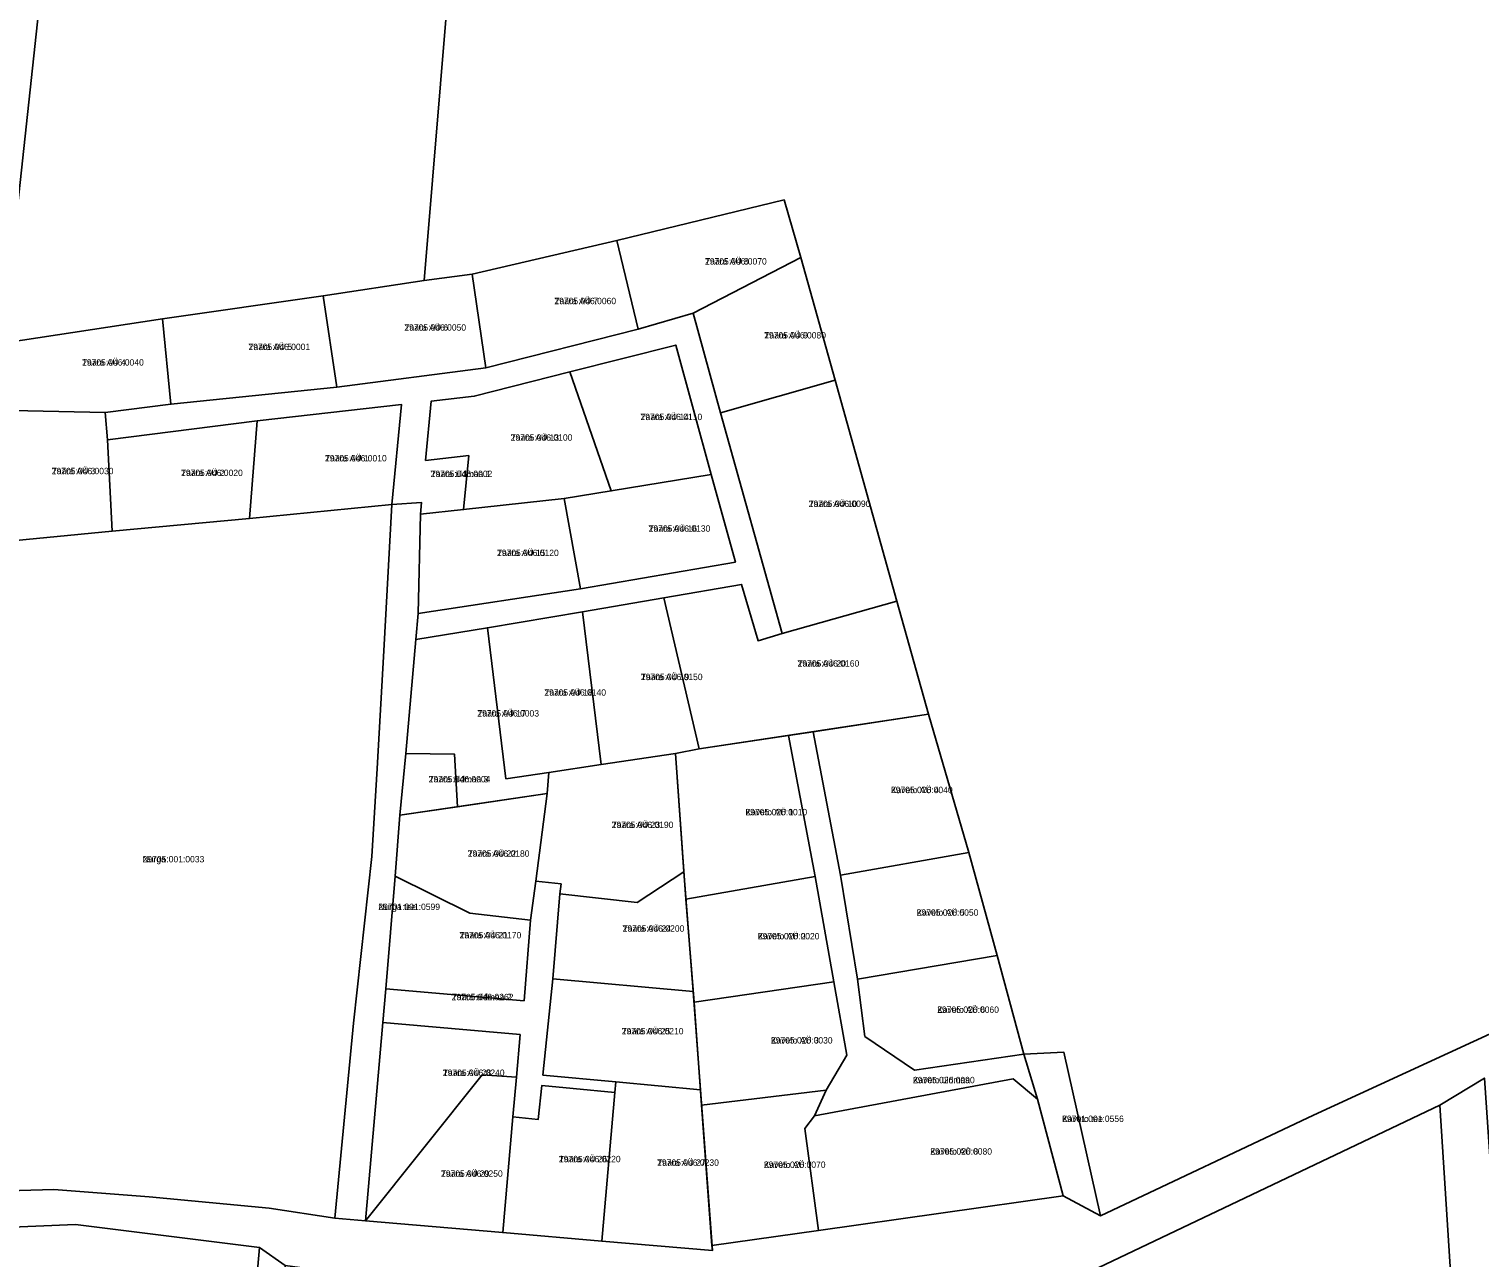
# Model space of a CAD drawing. Extents: x 504287 to 537970, y 6539941 to 6586214.
# Drawn here: x 519926.2 to 520266.8, y 6563621.7 to 6563910.3 of the extents above; entities that cross this region are included whole.
import ezdxf

# ---------------------------------------------------------------- set-up
doc = ezdxf.new("R2010")
doc.units = 0
for name, color, linetype in [('L_AADRESS', 7, 'Continuous'), ('PIIR', 7, 'Continuous'), ('TUNNUS', 7, 'Continuous')]:
    doc.layers.add(name, color=color, linetype=linetype)

msp = doc.modelspace()

# ---------------------------------------------------------------- linework, layer by layer
at = {"layer": 'PIIR'}
for points in [[(519622.29, 6564277.93), (519962.8, 6564232.8), (519920, 6563836.57), (519918.67, 6563831.92), (519918.54, 6563820.8), (519917.34, 6563789.64), (519899.77, 6563706.74), (519885.48, 6563705.22), (519835.83, 6563700.01), (519808.58, 6563696.83), (519779.75, 6563693.72), (519737.96, 6563689.04), (519736.15, 6563669.98), (519730.95, 6563609.56), (519699.32, 6563604.63), (519654.95, 6563602.76), (519602.2, 6563591.6)], [(520049.76, 6564221.76), (520133.62, 6564211.27), (520351.99, 6564183.27), (520492.24, 6564165.03), (520467.23, 6563790.77), (520426.12, 6563783.83), (520324.37, 6563806.78), (520344.71, 6563713.61), (520345.63, 6563709.46), (520227.9, 6563655.24), (520177.89, 6563631.63), (520169.25, 6563670.06), (520159.84, 6563669.59), (520153.65, 6563692.73), (520146.94, 6563716.94), (520137.46, 6563749.39), (520130.05, 6563775.93), (520115.56, 6563827.84), (520107.48, 6563856.66), (520103.55, 6563870.19), (520064.29, 6563860.64), (520030.28, 6563852.76), (520018.97, 6563851.3)], [(520069.28, 6563839.85), (520064.29, 6563860.64), (520103.55, 6563870.19), (520107.48, 6563856.66), (520082.22, 6563843.57)], [(520030.28, 6563852.76), (520064.29, 6563860.64), (520069.28, 6563839.85), (520033.46, 6563830.79)], [(520082.22, 6563843.57), (520107.48, 6563856.66), (520115.56, 6563827.84), (520088.64, 6563820.19)], [(519995.26, 6563847.66), (520018.97, 6563851.3), (520030.28, 6563852.76), (520033.46, 6563830.79), (519998.51, 6563826.21)], [(519998.51, 6563826.21), (519959.52, 6563822.2), (519957.53, 6563842.28), (519995.26, 6563847.66)], [(519944.04, 6563820.3), (519959.52, 6563822.2), (519998.51, 6563826.21), (520033.46, 6563830.79), (520069.28, 6563839.85), (520082.22, 6563843.57), (520088.64, 6563820.19), (520103.11, 6563768.36), (520097.43, 6563766.67), (520093.56, 6563779.89), (520075.32, 6563776.76), (520056.21, 6563773.47), (520033.86, 6563769.74), (520017.02, 6563766.93), (520017.58, 6563773.07), (520055.72, 6563778.86), (520092.14, 6563785.13), (520086.43, 6563805.68), (520078.09, 6563836.09), (520053.22, 6563829.8), (520030.77, 6563824.1), (520020.66, 6563822.96), (520019.34, 6563809.02), (520029.46, 6563810.16), (520028.26, 6563797.49), (520018.15, 6563796.39), (520018.41, 6563799.1), (520011.44, 6563798.63), (520013.66, 6563822.16), (519979.75, 6563818.32), (519944.63, 6563813.85)], [(519918.67, 6563831.92), (519920, 6563836.57), (519957.53, 6563842.28), (519959.52, 6563822.2), (519944.04, 6563820.3), (519918.54, 6563820.8)], [(520053.22, 6563829.8), (520078.09, 6563836.09), (520086.43, 6563805.68), (520062.97, 6563801.86)], [(520029.46, 6563810.16), (520019.34, 6563809.02), (520020.66, 6563822.96), (520030.77, 6563824.1), (520053.22, 6563829.8), (520062.97, 6563801.86), (520051.89, 6563800.06), (520028.26, 6563797.49)], [(520088.64, 6563820.19), (520115.56, 6563827.84), (520130.05, 6563775.93), (520103.11, 6563768.36)], [(519918.54, 6563820.8), (519944.04, 6563820.3), (519944.63, 6563813.85), (519945.68, 6563792.39), (519917.34, 6563789.64)], [(519979.75, 6563818.32), (520013.66, 6563822.16), (520011.44, 6563798.63), (519977.96, 6563795.39)], [(519944.63, 6563813.85), (519979.75, 6563818.32), (519977.96, 6563795.39), (519945.68, 6563792.39)], [(520051.89, 6563800.06), (520062.97, 6563801.86), (520086.43, 6563805.68), (520092.14, 6563785.13), (520055.72, 6563778.86)], [(519917.34, 6563789.64), (519945.68, 6563792.39), (519977.96, 6563795.39), (520011.44, 6563798.63), (520009.53, 6563764.33), (520007.92, 6563736.65), (520006.7, 6563715.99), (520002.36, 6563676.86), (519998.05, 6563631.04), (519982.55, 6563633.41), (519954.38, 6563636.07), (519932.03, 6563637.8), (519894.26, 6563636.67), (519896.98, 6563671.25), (519898.47, 6563689.03), (519899.77, 6563706.74)], [(519998.05, 6563631.04), (520002.36, 6563676.86), (520006.7, 6563715.99), (520007.92, 6563736.65), (520009.53, 6563764.33), (520011.44, 6563798.63), (520018.41, 6563799.1), (520018.15, 6563796.39), (520017.58, 6563773.07), (520017.02, 6563766.93), (520014.67, 6563740.21), (520013.28, 6563725.68), (520012.19, 6563711.39), (520009.97, 6563684.96), (520009.28, 6563676.99), (520005.24, 6563630.46)], [(520018.15, 6563796.39), (520028.26, 6563797.49), (520051.89, 6563800.06), (520055.72, 6563778.86), (520017.58, 6563773.07)], [(520083.62, 6563741.29), (520075.32, 6563776.76), (520093.56, 6563779.89), (520097.43, 6563766.67), (520103.11, 6563768.36), (520130.05, 6563775.93), (520137.46, 6563749.39)], [(520056.21, 6563773.47), (520075.32, 6563776.76), (520083.62, 6563741.29), (520078.07, 6563740.21), (520060.6, 6563737.64)], [(520033.86, 6563769.74), (520056.21, 6563773.47), (520060.6, 6563737.64), (520048.31, 6563735.75), (520038.2, 6563734.24)], [(520017.02, 6563766.93), (520033.86, 6563769.74), (520038.2, 6563734.24), (520048.31, 6563735.75), (520047.91, 6563730.83), (520026.84, 6563727.7), (520026.16, 6563740.03), (520014.67, 6563740.21)], [(520110.37, 6563745.31), (520137.46, 6563749.39), (520146.94, 6563716.94), (520116.78, 6563711.58)], [(520078.07, 6563740.21), (520083.62, 6563741.29), (520104.62, 6563744.45), (520110.89, 6563711.29), (520080.49, 6563706)], [(520113.41, 6563661.15), (520118.26, 6563669.31), (520115.27, 6563686.53), (520110.89, 6563711.29), (520104.62, 6563744.45), (520110.37, 6563745.31), (520116.78, 6563711.58), (520120.81, 6563687.23), (520122.51, 6563673.74), (520134.21, 6563665.82), (520159.84, 6563669.59), (520163.05, 6563658.99), (520157.41, 6563663.82), (520110.73, 6563655.11)], [(520014.67, 6563740.21), (520026.16, 6563740.03), (520026.84, 6563727.7), (520013.28, 6563725.68)], [(520051.17, 6563709.58), (520045.2, 6563710.23), (520047.91, 6563730.83), (520048.31, 6563735.75), (520060.6, 6563737.64), (520078.07, 6563740.21), (520079.98, 6563712.38), (520069.04, 6563705.16), (520050.86, 6563707.23)], [(520012.19, 6563711.39), (520013.28, 6563725.68), (520047.91, 6563730.83), (520045.2, 6563710.23), (520044, 6563701.06), (520029.7, 6563702.68)], [(520116.78, 6563711.58), (520146.94, 6563716.94), (520153.65, 6563692.73), (520120.81, 6563687.23)], [(520009.97, 6563684.96), (520042.48, 6563682.14), (520044, 6563701.06), (520045.2, 6563710.23), (520051.17, 6563709.58), (520050.86, 6563707.23), (520049.26, 6563687.25), (520046.91, 6563664.68), (520064.04, 6563663.07), (520063.82, 6563660.54), (520054.04, 6563661.55), (520046.65, 6563662.24), (520045.82, 6563654.27), (520039.85, 6563654.85), (520040.66, 6563664.15), (520041.54, 6563674.19), (520009.28, 6563676.99)], [(520012.19, 6563711.39), (520029.7, 6563702.68), (520044, 6563701.06), (520042.48, 6563682.14), (520009.97, 6563684.96)], [(520050.86, 6563707.23), (520069.04, 6563705.16), (520079.98, 6563712.38), (520082.21, 6563684.3), (520049.26, 6563687.25)], [(520080.49, 6563706), (520110.89, 6563711.29), (520115.27, 6563686.53), (520082.4, 6563681.78)], [(520122.51, 6563673.74), (520120.81, 6563687.23), (520153.65, 6563692.73), (520159.84, 6563669.59), (520134.21, 6563665.82)], [(520046.91, 6563664.68), (520049.26, 6563687.25), (520082.21, 6563684.3), (520083.93, 6563661.2), (520064.04, 6563663.07)], [(520082.4, 6563681.78), (520115.27, 6563686.53), (520118.26, 6563669.31), (520113.41, 6563661.15), (520084.19, 6563657.63)], [(520009.28, 6563676.99), (520041.54, 6563674.19), (520040.66, 6563664.15), (520032.6, 6563664.69), (520005.24, 6563630.46)], [(520163.05, 6563658.99), (520159.84, 6563669.59), (520169.25, 6563670.06), (520177.89, 6563631.63), (520169.12, 6563636.33)], [(520032.6, 6563664.69), (520040.66, 6563664.15), (520039.85, 6563654.85), (520037.48, 6563627.67), (520005.24, 6563630.46)], [(520086.7, 6563623.45), (520060.77, 6563625.67), (520063.82, 6563660.54), (520064.04, 6563663.07), (520083.93, 6563661.2)], [(520108.46, 6563652.09), (520110.73, 6563655.11), (520157.41, 6563663.82), (520163.05, 6563658.99), (520169.12, 6563636.33), (520111.62, 6563628.16)], [(520257.63, 6563657.58), (520268.08, 6563663.97), (520271.83, 6563608.74), (520272.89, 6563595.6), (520275.86, 6563552.04), (520272.71, 6563513.64), (520271.28, 6563505.8), (520270.5, 6563484.59), (520270.25, 6563478.62), (520267.25, 6563438.79), (520257.56, 6563438.3), (520260.71, 6563484.77), (520260.51, 6563490.03), (520264.57, 6563548.68)], [(520039.85, 6563654.85), (520045.82, 6563654.27), (520046.65, 6563662.24), (520054.04, 6563661.55), (520063.82, 6563660.54), (520060.77, 6563625.67), (520037.48, 6563627.67)], [(520084.19, 6563657.63), (520113.41, 6563661.15), (520110.73, 6563655.11), (520108.46, 6563652.09), (520111.62, 6563628.16), (520086.61, 6563624.61)], [(520257.63, 6563657.58), (520264.57, 6563548.68), (520250.68, 6563544.47), (520237.05, 6563539.74), (520223.12, 6563534.96), (520209.61, 6563530.34), (520195.5, 6563525.51), (520180.93, 6563520.27), (520167.83, 6563515.69), (520153.98, 6563510.96), (520140.13, 6563506.19), (520140.07, 6563544.4), (520139.14, 6563576.28), (520137.95, 6563607.69), (520177.49, 6563619.5)], [(519980.32, 6563624.17), (519971.17, 6563520.15), (519970.47, 6563515.17), (519969.05, 6563515.25), (519937.11, 6563516.94), (519919.71, 6563517.68), (519913.01, 6563518.07), (519914.16, 6563535.48), (519916.65, 6563572.95), (519919.13, 6563610.47), (519920, 6563623.58), (519920.35, 6563628.84), (519937.06, 6563629.58)]]:
    msp.add_lwpolyline(points, close=True, dxfattribs=at)
for points in [[(520049.76, 6564221.76), (520018.97, 6563851.3), (519995.26, 6563847.66), (519957.53, 6563842.28), (519920, 6563836.57), (519962.8, 6564232.8)], [(519894.26, 6563636.67), (519932.03, 6563637.8), (519954.38, 6563636.07), (519982.55, 6563633.41), (519998.05, 6563631.04), (520005.24, 6563630.46), (520037.48, 6563627.67), (520060.77, 6563625.67), (520086.7, 6563623.45), (520086.61, 6563624.61), (520111.62, 6563628.16), (520169.12, 6563636.33), (520177.89, 6563631.63), (520227.9, 6563655.24), (520345.63, 6563709.46)], [(520268.08, 6563663.97), (520257.63, 6563657.58), (520177.49, 6563619.5), (520137.95, 6563607.69), (520108.37, 6563608.48), (520100.9, 6563608.65), (520068.88, 6563609.37), (520043.03, 6563612.2), (520013.94, 6563616.2), (519986.33, 6563619.97), (519980.32, 6563624.17), (519937.06, 6563629.58), (519920.35, 6563628.84)], [(519917.42, 6563466.19), (519931.88, 6563462.18), (519955.63, 6563454.88), (519964.19, 6563492.77), (519969.05, 6563515.25), (519970.47, 6563515.17), (519971.17, 6563520.15), (519980.32, 6563624.17), (519986.33, 6563619.97), (519983.95, 6563584.2), (519983.62, 6563577.36), (519982.03, 6563550.12), (519979.49, 6563515.35), (519966.27, 6563457.27), (519964.97, 6563450.58), (519963.15, 6563442.63), (519792.85, 6563481.19)]]:
    msp.add_lwpolyline(points, dxfattribs=at)

# ---------------------------------------------------------------- texts
at = {"layer": 'L_AADRESS'}
for s, p in [('Taara AÜ 8', (520084.98, 6563855.02)), ('Taara AÜ 7', (520049.59, 6563845.71)), ('Taara AÜ 6', (520014.35, 6563839.49)), ('Taara AÜ 9', (520098.89, 6563837.66)), ('Taara AÜ 5', (519977.72, 6563834.93)), ('Taara AÜ 4', (519938.64, 6563831.29)), ('Taara AÜ 14', (520069.82, 6563818.49)), ('Taara AÜ 13', (520039.32, 6563813.65)), ('Taara AÜ 1', (519995.7, 6563808.78)), ('Taara AÜ 3', (519931.51, 6563805.78)), ('Taara AÜ 2', (519961.89, 6563805.36)), ('Taara üldmaa 1', (520020.52, 6563805.12)), ('Taara AÜ 10', (520109.34, 6563798.09)), ('Taara AÜ 16', (520071.73, 6563792.27)), ('Taara AÜ 15', (520036.12, 6563786.57)), ('Taara AÜ 20', (520106.72, 6563760.59)), ('Taara AÜ 19', (520069.91, 6563757.42)), ('Taara AÜ 18', (520047.23, 6563753.78)), ('Taara AÜ 17', (520031.49, 6563748.87)), ('Taara üldmaa 3', (520020.06, 6563733.41)), ('Kaveto AÜ 4', (520128.65, 6563730.88)), ('Kaveto AÜ 1', (520094.48, 6563725.68)), ('Taara AÜ 23', (520063.06, 6563722.69)), ('Taara AÜ 22', (520029.24, 6563715.94)), ('Nurga', (519952.85, 6563714.62)), ('Nurga tee', (520008.23, 6563703.44)), ('Kaveto AÜ 5', (520134.7, 6563702.09)), ('Taara AÜ 24', (520065.62, 6563698.34)), ('Taara AÜ 21', (520027.31, 6563696.77)), ('Kaveto AÜ 2', (520097.37, 6563696.54)), ('Taara üldmaa 2', (520025.47, 6563682.25)), ('Kaveto AÜ 6', (520139.53, 6563679.28)), ('Taara AÜ 25', (520065.43, 6563674.23)), ('Kaveto AÜ 3', (520100.45, 6563672.08)), ('Taara AÜ 28', (520023.39, 6563664.47)), ('Kaveto üldmaa', (520133.83, 6563662.75)), ('Kaveto tee', (520168.87, 6563653.66)), ('Taara AÜ 26', (520050.65, 6563644.2)), ('Kaveto AÜ 8', (520137.9, 6563645.99)), ('Taara AÜ 29', (520022.95, 6563640.77)), ('Taara AÜ 27', (520073.74, 6563643.36)), ('Kaveto AÜ 7', (520098.8, 6563642.87))]:
    msp.add_text(s, height=1.5, dxfattribs=at).set_placement(p)
at = {"layer": 'TUNNUS'}
for s, p in [('29705:046:0070', (520084.98, 6563855.02)), ('29705:046:0060', (520049.59, 6563845.71)), ('29705:046:0050', (520014.35, 6563839.49)), ('29705:046:0001', (519977.72, 6563834.93)), ('29705:046:0080', (520098.89, 6563837.66)), ('29705:046:0040', (519938.64, 6563831.29)), ('29705:046:0110', (520069.82, 6563818.49)), ('29705:046:0100', (520039.32, 6563813.65)), ('29705:046:0010', (519995.7, 6563808.78)), ('29705:046:0030', (519931.51, 6563805.78)), ('29705:046:0020', (519961.89, 6563805.36)), ('29705:046:0002', (520020.52, 6563805.12)), ('29705:046:0090', (520109.34, 6563798.09)), ('29705:046:0130', (520071.73, 6563792.27)), ('29705:046:0120', (520036.12, 6563786.57)), ('29705:046:0160', (520106.72, 6563760.59)), ('29705:046:0150', (520069.91, 6563757.42)), ('29705:046:0140', (520047.23, 6563753.78)), ('29705:046:0003', (520031.49, 6563748.87)), ('29705:046:0004', (520020.06, 6563733.41)), ('29705:026:0040', (520128.65, 6563730.88)), ('29705:026:0010', (520094.48, 6563725.68)), ('29705:046:0190', (520063.06, 6563722.69)), ('29705:046:0180', (520029.24, 6563715.94)), ('29705:001:0033', (519952.85, 6563714.62)), ('29701:001:0599', (520008.23, 6563703.44)), ('29705:026:0050', (520134.7, 6563702.09)), ('29705:046:0200', (520065.62, 6563698.34)), ('29705:046:0170', (520027.31, 6563696.77)), ('29705:026:0020', (520097.37, 6563696.54)), ('29705:046:0262', (520025.47, 6563682.25)), ('29705:026:0060', (520139.53, 6563679.28)), ('29705:046:0210', (520065.43, 6563674.23)), ('29705:026:0030', (520100.45, 6563672.08)), ('29705:046:0240', (520023.39, 6563664.47)), ('29705:026:0090', (520133.83, 6563662.75)), ('29701:001:0556', (520168.87, 6563653.66)), ('29705:046:0220', (520050.65, 6563644.2)), ('29705:026:0080', (520137.9, 6563645.99)), ('29705:046:0250', (520022.95, 6563640.77)), ('29705:046:0230', (520073.74, 6563643.36)), ('29705:026:0070', (520098.8, 6563642.87))]:
    msp.add_text(s, height=1.5, dxfattribs=at).set_placement(p)

doc.saveas('drawing.dxf')
